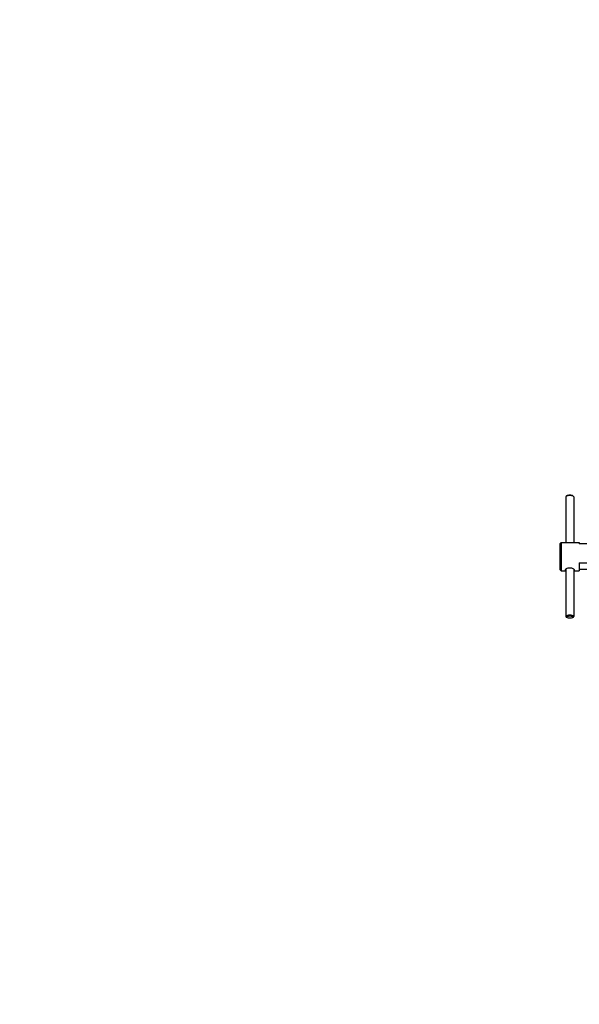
# Model space of a CAD drawing. Header units: inches. Extents: x 36 to 1719, y -84 to 1122.
# Tile 457 of 558: x 615 to 633, y 803 to 833. Entities that reach past the tile are written whole.
import ezdxf

# ---------------------------------------------------------------- set-up
doc = ezdxf.new("R2010")
doc.units = ezdxf.units.IN
doc.header["$LTSCALE"] = 48
doc.header["$MEASUREMENT"] = 0
doc.layers.add('Dimension (ANSI)', color=7, linetype='Continuous', lineweight=25)
doc.layers.add('Visible (ANSI)', color=7, linetype='Continuous', lineweight=30)
doc.styles.add('Note Text (ANSI)', font='tahoma.ttf')
doc.dimstyles.new('Architectural (ANSI)', dxfattribs={"dimscale": 48, "dimtxt": 0.125, "dimasz": 0.098425, "dimexe": 0.125, "dimexo": 0.0625, "dimgap": 0.031496, "dimtad": 0, "dimtih": 1, "dimtoh": 1, "dimdec": 4, "dimrnd": 1e-08, "dimzin": 3, "dimdsep": 46, "dimlunit": 4, "dimtxsty": 'Note Text (ANSI)', "dimcen": 0.09, "dimdle": 0.393701, "dimclrd": 256, "dimclre": 256, "dimclrt": 256, "dimadec": 0, "dimazin": 3, "dimtfac": 0.96, "dimtofl": 0, "dimtmove": 0, "dimatfit": 3, "dimfxl": 1, "dimfrac": 2, "dimtolj": 1, "dimtzin": 12, "dimlwd": -1, "dimlwe": -1, "dimarcsym": 0})

# ---------------------------------------------------------------- blocks, each defined once
blk = doc.blocks.new('*D22')
at = {"layer": 'Defpoints', "color": 0, "transparency": 16777216}
for p in [(690.014, 1004.053), (597.741, 757.491), (727.918, 757.491)]:
    blk.add_point(p, dxfattribs=at)
at = {"layer": 'Dimension (ANSI)', "transparency": 16777216}
for p, q in [((687.014, 1004.053), (591.741, 1004.053)), ((597.741, 999.328), (597.741, 903.572)), ((597.741, 762.216), (597.741, 892.973)), ((724.918, 757.491), (591.741, 757.491))]:
    blk.add_line(p, q, dxfattribs=at)
for points in [[(596.953, 999.328), (598.528, 999.328), (597.741, 1004.053)], [(596.953, 762.216), (598.528, 762.216), (597.741, 757.491)]]:
    blk.add_solid(points, dxfattribs=at)
at = {"layer": 'Dimension (ANSI)', "transparency": 16777216, "insert": (577.782, 902.06), "char_height": 6, "attachment_point": 1, "style": 'Note Text (ANSI)'}
blk.add_mtext('\\A1;20\'-6 9/16"', dxfattribs=at)

msp = doc.modelspace()

# ---------------------------------------------------------------- linework, layer by layer
at = {"layer": 'Visible (ANSI)'}
for p, q in [((632.41548, 818.47889), (632.41548, 817.0539)), ((632.44228, 818.51033), (632.42392, 818.49424)), ((632.63868, 818.51033), (632.65703, 818.49424)), ((632.66548, 818.47889), (632.66548, 817.0539)), ((632.24298, 817.02265), (632.27423, 817.0539)), ((632.24298, 816.21015), (632.24298, 817.02265)), ((632.27423, 817.0539), (632.27423, 816.1789)), ((632.27423, 817.0539), (632.83673, 817.0539)), ((632.83673, 817.0539), (632.83673, 817.01434)), ((633.46173, 817.01434), (632.83673, 817.01434)), ((632.24298, 816.21015), (632.27423, 816.1789)), ((632.27423, 816.1789), (632.41548, 816.1789)), ((632.41548, 816.2313), (632.41548, 814.7539)), ((632.66548, 816.2313), (632.66548, 814.7539)), ((632.66548, 816.1789), (632.83673, 816.1789)), ((632.83673, 816.42653), (633.46173, 816.42653)), ((632.83673, 816.42653), (632.83673, 816.1789)), ((633.46173, 816.21845), (632.83673, 816.21845)), ((632.44228, 814.72246), (632.42392, 814.73856)), ((632.63868, 814.72246), (632.65703, 814.73856))]:
    msp.add_line(p, q, dxfattribs=at)
for centre, major_axis, start_param, end_param in [((632.54048, 818.47889), (-0.125, 0), 3.14159265, 6.28318531), ((632.54048, 818.49741), (0.10531, 0), 0.36963505, 2.7719576), ((632.54048, 814.7539), (0.125, 0), 5.91355026, 9.79441301)]:
    msp.add_ellipse(centre, major_axis=major_axis, ratio=0.33978095, start_param=start_param, end_param=end_param, dxfattribs=at)
msp.add_ellipse((632.54048, 814.73539), major_axis=(0.10531, 0), ratio=0.33978095, dxfattribs=at)
for points, knots in [([(632.39985, 816.20493), (632.39985, 816.21097), (632.40343, 816.21851), (632.41782, 816.23432), (632.42863, 816.24254), (632.45346, 816.25643), (632.46918, 816.26304), (632.50379, 816.27213), (632.52268, 816.27454), (632.55828, 816.27454), (632.57716, 816.27213), (632.61177, 816.26304), (632.6275, 816.25643), (632.65233, 816.24254), (632.66313, 816.23432), (632.67752, 816.21851), (632.6811, 816.21097), (632.6811, 816.20493)], [0.54237643, 0.54237643, 0.54237643, 0.54237643, 0.67794356, 0.67794356, 0.81351069, 0.81351069, 0.94913178, 0.94913178, 1.08475287, 1.08475287, 1.22037396, 1.22037396, 1.35599504, 1.35599504, 1.49156217, 1.49156217, 1.6271293, 1.6271293, 1.6271293, 1.6271293]), ([(632.41549, 816.18753), (632.41373, 816.18821), (632.4121, 816.18894), (632.40343, 816.19358), (632.39985, 816.19888), (632.39985, 816.20493)], [2.548531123, 2.548531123, 2.548531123, 2.548531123, 2.57631504, 2.57631504, 2.711882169, 2.711882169, 2.711882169, 2.711882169]), ([(632.6811, 816.20493), (632.6811, 816.19888), (632.67752, 816.19358), (632.66885, 816.18894), (632.66722, 816.18821), (632.66546, 816.18753)], [1.627129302, 1.627129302, 1.627129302, 1.627129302, 1.762696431, 1.762696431, 1.790480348, 1.790480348, 1.790480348, 1.790480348])]:
    msp.add_open_spline(points, degree=3, knots=knots, dxfattribs=at)

# ---------------------------------------------------------------- dimensions: what is measured, and where the dimension line sits
at = {"layer": 'Dimension (ANSI)'}
dim = msp.add_linear_dim(base=(597.7408, 757.4914), p1=(690.01418, 1004.0529), p2=(727.91768, 757.4914), angle=270, dimstyle='Architectural (ANSI)', override={"dimgap": 0.031496, "dimdec": 4, "dimlfac": 1, "dimtol": 0, "dimlim": 0, "dimtp": 0, "dimtm": 0, "dimtdec": 2, "dimatfit": 1}, dxfattribs=at)
dim.commit()
dim.dimension.update_dxf_attribs({"geometry": '*D22', "text_midpoint": (597.7408, 898.27215), "dimtype": 160})

doc.saveas('drawing.dxf')
